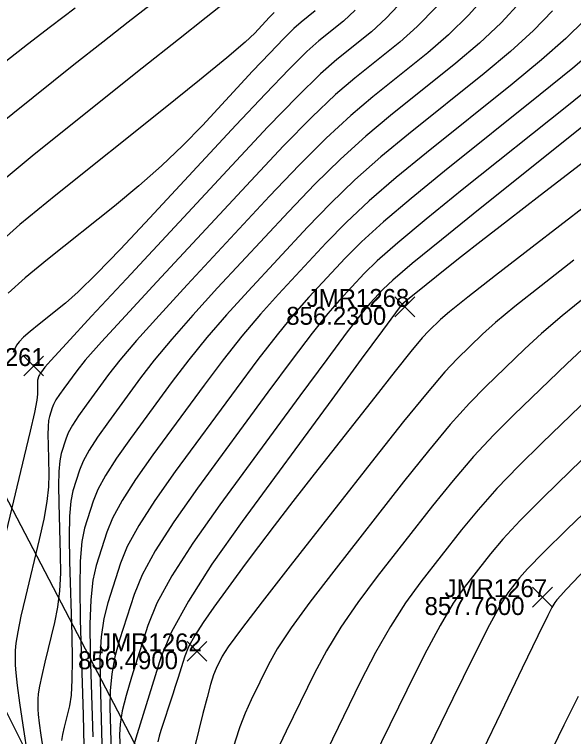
# Model space of a CAD drawing. Extents: x 1654928 to 1810050, y 486881 to 626330.
# Drawn here: x 1801516.3 to 1801553.74, y 489697.91 to 489746.32 of the extents above; entities that cross this region are included whole.
import ezdxf

# ---------------------------------------------------------------- set-up
doc = ezdxf.new("R2010")
doc.units = 0
for name, color, linetype in [('DT_X_Contour_Major', 7, 'Continuous'), ('DT_X_Contour_Minor', 7, 'Continuous'), ('RD_X_Fence', 7, 'Continuous'), ('RW_X_Esmt_SH', 7, 'Continuous'), ('SV_X_Random_Point', 7, 'Continuous'), ('SV_X_Text_Elevation', 7, 'Continuous'), ('SV_X_Text_Name', 7, 'Continuous')]:
    doc.layers.add(name, color=color, linetype=linetype)

msp = doc.modelspace()

# ---------------------------------------------------------------- linework, layer by layer
at = {"layer": 'DT_X_Contour_Major'}
for points in [[(1801550.209, 489747.189), (1801548.89, 489745.767), (1801547.442, 489744.388), (1801545.866, 489743.053), (1801541.491, 489739.55), (1801539.833, 489738.161), (1801538.14, 489736.621), (1801536.413, 489734.931), (1801534.651, 489733.09), (1801529.905, 489727.979), (1801528.247, 489726.165), (1801526.833, 489724.555), (1801525.662, 489723.149), (1801524.734, 489721.947), (1801522.585, 489719.015), (1801521.859, 489717.987), (1801521.294, 489717.104), (1801520.889, 489716.365), (1801520.644, 489715.771), (1801520.206, 489714.378), (1801520.068, 489713.69), (1801519.986, 489712.673), (1801519.958, 489711.326), (1801519.985, 489709.648), (1801520.129, 489704.735), (1801520.16, 489703.056), (1801520.145, 489701.701), (1801520.084, 489700.673), (1801519.977, 489699.969), (1801519.631, 489698.528), (1801519.517, 489698.038), (1801519.436, 489697.649)], [(1801536.447, 489746.565), (1801535.49, 489745.798), (1801535.018, 489745.377), (1801534.32, 489744.688), (1801533.397, 489743.731), (1801532.248, 489742.506), (1801528.883, 489738.882), (1801527.569, 489737.525), (1801526.149, 489736.171), (1801524.624, 489734.82), (1801522.994, 489733.473), (1801518.507, 489729.885), (1801517.006, 489728.65), (1801515.87, 489727.638)], [(1801555.285, 489739.541), (1801547.492, 489733.302), (1801544.894, 489731.21), (1801542.942, 489729.613), (1801541.639, 489728.511), (1801540.982, 489727.905), (1801540.095, 489726.95), (1801539.552, 489726.294), (1801538.591, 489725.042), (1801537.211, 489723.194), (1801535.412, 489720.751), (1801530.055, 489713.442), (1801528.246, 489710.881), (1801526.837, 489708.68), (1801525.828, 489706.839), (1801525.218, 489705.357), (1801524.124, 489701.885), (1801523.768, 489700.668), (1801523.518, 489699.622), (1801523.376, 489698.747), (1801523.341, 489698.042), (1801523.389, 489696.39)], [(1801554.668, 489724.191), (1801553.292, 489722.906), (1801549.743, 489719.486), (1801548.405, 489718.142), (1801547.052, 489716.674), (1801545.684, 489715.083), (1801544.301, 489713.369), (1801540.594, 489708.633), (1801539.289, 489706.897), (1801538.154, 489705.24), (1801537.188, 489703.663), (1801536.393, 489702.165), (1801534.498, 489698.276), (1801533.852, 489696.903)], [(1801554.053, 489700.583), (1801553.09, 489698.66), (1801551.931, 489696.27)]]:
    msp.add_lwpolyline(points, dxfattribs=at)
at = {"layer": 'DT_X_Contour_Minor'}
for points in [[(1801548.077, 489747.814), (1801546.725, 489746.298), (1801545.36, 489744.945), (1801543.982, 489743.755), (1801540.291, 489740.8), (1801538.821, 489739.551), (1801537.18, 489738.023), (1801535.368, 489736.215), (1801533.384, 489734.127), (1801527.867, 489728.185), (1801525.986, 489726.139), (1801524.481, 489724.457), (1801523.352, 489723.14), (1801522.598, 489722.186), (1801521.091, 489720.129), (1801520.582, 489719.408), (1801520.185, 489718.789), (1801519.901, 489718.271), (1801519.729, 489717.854), (1801519.422, 489716.876), (1801519.326, 489716.394), (1801519.268, 489715.681), (1801519.248, 489714.735), (1801519.267, 489713.559), (1801519.368, 489710.112), (1801519.372, 489708.857), (1801519.306, 489707.678), (1801519.171, 489706.574), (1801518.968, 489705.545), (1801518.332, 489702.903), (1801518.124, 489702.005), (1801517.976, 489701.291), (1801517.887, 489700.763), (1801517.859, 489700.42), (1801517.863, 489699.751), (1801517.885, 489699.39), (1801517.951, 489698.809), (1801518.058, 489698.008), (1801518.208, 489696.987)], [(1801530.407, 489747.124), (1801529.128, 489746.117), (1801527.275, 489744.645), (1801524.848, 489742.708), (1801517.612, 489736.921), (1801515.186, 489734.917)], [(1801542.395, 489747.36), (1801541.195, 489746.059), (1801540.214, 489745.16), (1801537.89, 489743.299), (1801536.797, 489742.332), (1801535.259, 489740.827), (1801533.277, 489738.783), (1801530.852, 489736.201), (1801523.791, 489728.597), (1801521.464, 489726.088), (1801519.777, 489724.262), (1801518.732, 489723.121), (1801518.327, 489722.664), (1801518.103, 489722.358), (1801518.027, 489722.251), (1801517.968, 489722.158), (1801517.926, 489722.081), (1801517.9, 489722.019), (1801517.854, 489721.874), (1801517.84, 489721.802), (1801517.831, 489721.695), (1801517.828, 489721.555), (1801517.831, 489721.379), (1801517.846, 489720.866), (1801517.794, 489720.461), (1801517.627, 489719.632), (1801517.345, 489718.377), (1801516.948, 489716.698), (1801515.735, 489711.653)], [(1801525.384, 489746.934), (1801523.917, 489745.805), (1801522.216, 489744.47), (1801520.282, 489742.932), (1801514.811, 489738.557)], [(1801520.36, 489746.745), (1801518.706, 489745.492), (1801517.158, 489744.296), (1801515.715, 489743.156)], [(1801539.113, 489746.616), (1801538.331, 489745.862), (1801536.69, 489744.549), (1801535.881, 489743.827), (1801534.686, 489742.645), (1801533.103, 489741.004), (1801531.133, 489738.905), (1801525.365, 489732.692), (1801523.389, 489730.588), (1801521.789, 489728.933), (1801520.563, 489727.728), (1801519.713, 489726.973), (1801517.945, 489725.559), (1801517.354, 489725.073), (1801516.906, 489724.674), (1801516.602, 489724.363), (1801516.441, 489724.139), (1801516.204, 489723.659)], [(1801544.56, 489746.829), (1801543.278, 489745.502), (1801542.098, 489744.458), (1801539.09, 489742.049), (1801537.809, 489740.942), (1801536.219, 489739.425), (1801534.323, 489737.499), (1801532.118, 489735.164), (1801525.829, 489728.391), (1801523.725, 489726.113), (1801522.129, 489724.36), (1801521.042, 489723.13), (1801520.463, 489722.425), (1801519.597, 489721.244), (1801519.304, 489720.83), (1801519.077, 489720.474), (1801518.913, 489720.176), (1801518.815, 489719.936), (1801518.638, 489719.375), (1801518.583, 489719.098), (1801518.549, 489718.688), (1801518.538, 489718.145), (1801518.549, 489717.469), (1801518.607, 489715.489), (1801518.583, 489714.659), (1801518.467, 489713.655), (1801518.258, 489712.476), (1801517.958, 489711.122), (1801517.034, 489707.278), (1801516.731, 489705.971), (1801516.515, 489704.934), (1801516.386, 489704.165), (1801516.345, 489703.666), (1801516.351, 489702.694), (1801516.384, 489702.169), (1801516.479, 489701.324), (1801516.635, 489700.158), (1801516.854, 489698.672), (1801517.518, 489694.283)], [(1801533.692, 489746.457), (1801533.363, 489746.107), (1801532.402, 489745.072), (1801531.749, 489744.462), (1801530.51, 489743.409), (1801528.685, 489741.913), (1801526.276, 489739.973), (1801519.069, 489734.21), (1801516.658, 489732.227), (1801514.833, 489730.601)], [(1801552.341, 489746.565), (1801551.055, 489745.236), (1801549.525, 489743.832), (1801547.75, 489742.351), (1801542.691, 489738.3), (1801540.845, 489736.771), (1801539.101, 489735.22), (1801537.458, 489733.647), (1801535.917, 489732.053), (1801531.943, 489727.773), (1801530.508, 489726.191), (1801529.184, 489724.652), (1801527.971, 489723.158), (1801526.87, 489721.708), (1801524.079, 489717.9), (1801523.137, 489716.566), (1801522.403, 489715.419), (1801521.877, 489714.46), (1801521.559, 489713.688), (1801520.989, 489711.879), (1801520.811, 489710.987), (1801520.704, 489709.666), (1801520.668, 489707.916), (1801520.703, 489705.738), (1801520.89, 489699.358), (1801520.949, 489697.254)], [(1801554.473, 489745.94), (1801553.22, 489744.705), (1801551.607, 489743.275), (1801549.634, 489741.648), (1801543.892, 489737.051), (1801541.857, 489735.381), (1801540.061, 489733.818), (1801538.503, 489732.363), (1801537.183, 489731.016), (1801533.981, 489727.567), (1801532.769, 489726.216), (1801531.536, 489724.749), (1801530.281, 489723.167), (1801529.005, 489721.469), (1801525.573, 489716.786), (1801524.414, 489715.145), (1801523.511, 489713.734), (1801522.864, 489712.555), (1801522.474, 489711.605), (1801521.773, 489709.381), (1801521.551, 489708.387), (1801521.41, 489707.076), (1801521.35, 489705.447), (1801521.371, 489703.5), (1801521.536, 489697.884)], [(1801555.385, 489744.174), (1801553.689, 489742.718), (1801551.517, 489740.946), (1801545.092, 489735.801), (1801542.869, 489733.99), (1801541.022, 489732.416), (1801539.548, 489731.079), (1801538.45, 489729.979), (1801536.019, 489727.362), (1801535.03, 489726.242), (1801533.888, 489724.847), (1801532.591, 489723.176), (1801531.141, 489721.23), (1801527.067, 489715.671), (1801525.692, 489713.724), (1801524.62, 489712.05), (1801523.852, 489710.649), (1801523.388, 489709.522), (1801522.557, 489706.882), (1801522.29, 489705.814), (1801522.113, 489704.592), (1801522.025, 489703.214), (1801522.028, 489701.681), (1801522.154, 489697.386)], [(1801555.771, 489742.161), (1801553.401, 489740.244), (1801546.292, 489734.551), (1801543.882, 489732.6), (1801541.982, 489731.015), (1801540.593, 489729.795), (1801539.716, 489728.942), (1801538.057, 489727.156), (1801537.291, 489726.268), (1801536.24, 489724.944), (1801534.901, 489723.185), (1801533.276, 489720.99), (1801528.561, 489714.557), (1801526.969, 489712.303), (1801525.729, 489710.365), (1801524.84, 489708.744), (1801524.303, 489707.44), (1801523.341, 489704.383), (1801523.029, 489703.241), (1801522.816, 489702.107), (1801522.701, 489700.98), (1801522.684, 489699.861), (1801522.772, 489696.888)], [(1801557.975, 489739.156), (1801551.518, 489734.173), (1801549.317, 489732.473), (1801547.56, 489731.11), (1801546.245, 489730.084), (1801545.373, 489729.394), (1801543.062, 489727.542), (1801542.639, 489727.199), (1801542.368, 489726.974), (1801542.248, 489726.868), (1801542.133, 489726.744), (1801541.814, 489726.319), (1801540.943, 489725.139), (1801539.521, 489723.203), (1801537.547, 489720.512), (1801531.549, 489712.328), (1801529.524, 489709.46), (1801527.946, 489706.995), (1801526.815, 489704.933), (1801526.132, 489703.274), (1801524.908, 489699.386), (1801524.507, 489698.095), (1801524.221, 489697.137)], [(1801558.374, 489736.433), (1801550.973, 489730.722), (1801548.508, 489728.812), (1801546.663, 489727.368), (1801545.439, 489726.388), (1801544.835, 489725.872), (1801544.051, 489725.117), (1801543.604, 489724.627), (1801542.851, 489723.722), (1801541.792, 489722.403), (1801540.426, 489720.67), (1801536.375, 489715.496), (1801534.947, 489713.663), (1801533.701, 489712.045), (1801532.637, 489710.643), (1801531.755, 489709.456), (1801529.646, 489706.578), (1801528.932, 489705.563), (1801528.371, 489704.678), (1801527.964, 489703.922), (1801527.71, 489703.296), (1801527.239, 489701.799), (1801527.067, 489701.256), (1801526.904, 489700.748), (1801526.751, 489700.275), (1801526.239, 489698.719), (1801526.107, 489698.311), (1801525.991, 489697.926), (1801525.889, 489697.564)], [(1801553.762, 489729.843), (1801551.569, 489728.135), (1801549.82, 489726.739), (1801548.515, 489725.656), (1801547.654, 489724.883), (1801545.948, 489723.24), (1801545.124, 489722.362), (1801543.928, 489720.961), (1801542.363, 489719.035), (1801540.426, 489716.586), (1801534.768, 489709.358), (1801532.892, 489706.947), (1801531.508, 489705.135), (1801530.617, 489703.922), (1801530.218, 489703.308), (1801529.809, 489702.469), (1801529.638, 489702.044), (1801529.433, 489701.399), (1801529.194, 489700.533), (1801528.919, 489699.447), (1801528.142, 489696.257), (1801527.956, 489695.099), (1801527.961, 489694.883)], [(1801554.631, 489727.458), (1801552.977, 489726.111), (1801551.591, 489724.923), (1801550.473, 489723.894), (1801547.846, 489721.363), (1801546.764, 489720.252), (1801545.49, 489718.817), (1801544.023, 489717.059), (1801542.364, 489714.978), (1801537.681, 489708.996), (1801536.091, 489706.922), (1801534.831, 489705.187), (1801533.903, 489703.792), (1801533.305, 489702.736), (1801532.153, 489700.372), (1801531.745, 489699.474), (1801531.385, 489698.55), (1801531.074, 489697.602), (1801530.81, 489696.63), (1801530.29, 489694.499)], [(1801556.111, 489721.917), (1801551.64, 489717.609), (1801550.046, 489716.032), (1801548.614, 489714.531), (1801547.345, 489713.108), (1801546.239, 489711.761), (1801543.508, 489708.271), (1801542.488, 489706.872), (1801541.477, 489705.293), (1801540.474, 489703.533), (1801539.48, 489701.593), (1801536.842, 489696.179), (1801535.959, 489694.333), (1801535.761, 489693.895)], [(1801558.93, 489720.928), (1801553.538, 489715.732), (1801551.686, 489713.921), (1801550.176, 489712.388), (1801549.006, 489711.132), (1801548.177, 489710.152), (1801546.421, 489707.909), (1801545.686, 489706.847), (1801544.799, 489705.346), (1801543.76, 489703.404), (1801542.568, 489701.022), (1801539.186, 489694.083), (1801538.875, 489693.438)], [(1801555.435, 489713.854), (1801553.327, 489711.811), (1801551.737, 489710.245), (1801550.667, 489709.156), (1801550.115, 489708.543), (1801549.334, 489707.546), (1801548.885, 489706.822), (1801548.122, 489705.398), (1801547.045, 489703.274), (1801545.655, 489700.45), (1801542.01, 489692.969)], [(1801555.194, 489709.817), (1801553.741, 489708.285), (1801553.254, 489707.766), (1801552.884, 489707.36), (1801552.631, 489707.066), (1801552.494, 489706.885), (1801552.285, 489706.551), (1801552.013, 489706.017), (1801551.354, 489704.665), (1801550.307, 489702.495), (1801548.872, 489699.508), (1801545.33, 489692.12)]]:
    msp.add_lwpolyline(points, dxfattribs=at)
at = {"layer": 'RD_X_Fence'}
msp.add_lwpolyline([(1801551.601, 489647.601), (1801542.924, 489663.468), (1801525.109, 489695.967), (1801509.688, 489725.543), (1801495.067, 489753.216), (1801479.522, 489782.185), (1801467.623, 489805.516), (1801461.848, 489815.569), (1801444.198, 489848.97), (1801434.479, 489868.8), (1801422.196, 489892.762), (1801414.797, 489907.008)], dxfattribs=at)
at = {"layer": 'RW_X_Esmt_SH'}
msp.add_line((1801569.151, 489592.806), (1801345.762, 490039.449), dxfattribs=at)
at = {"layer": 'SV_X_Random_Point'}
for p, q in [((1801541.772, 489726.045), (1801543.105, 489727.38)), ((1801541.772, 489727.38), (1801543.105, 489726.045)), ((1801516.913, 489722.081), (1801518.247, 489723.416)), ((1801516.913, 489723.416), (1801518.247, 489722.081)), ((1801550.998, 489706.589), (1801552.332, 489707.924)), ((1801550.998, 489707.924), (1801552.332, 489706.589)), ((1801527.853, 489702.954), (1801529.186, 489704.289)), ((1801527.853, 489704.289), (1801529.186, 489702.954))]:
    msp.add_line(p, q, dxfattribs=at)

# ---------------------------------------------------------------- texts
at = {"layer": 'SV_X_Text_Elevation'}
for s, p in [('856.2300', (1801534.502, 489725.513)), ('857.7600', (1801543.766, 489706.056)), ('856.4900', (1801520.555, 489702.422))]:
    msp.add_text(s, height=1.2, dxfattribs=at).set_placement(p)
at = {"layer": 'SV_X_Text_Name'}
for s, p in [('JMR1268', (1801535.872, 489726.713)), ('JMR1261', (1801511.457, 489722.748)), ('JMR1267', (1801545.108, 489707.256)), ('JMR1262', (1801521.972, 489703.622))]:
    msp.add_text(s, height=1.2, dxfattribs=at).set_placement(p)

doc.saveas('drawing.dxf')
